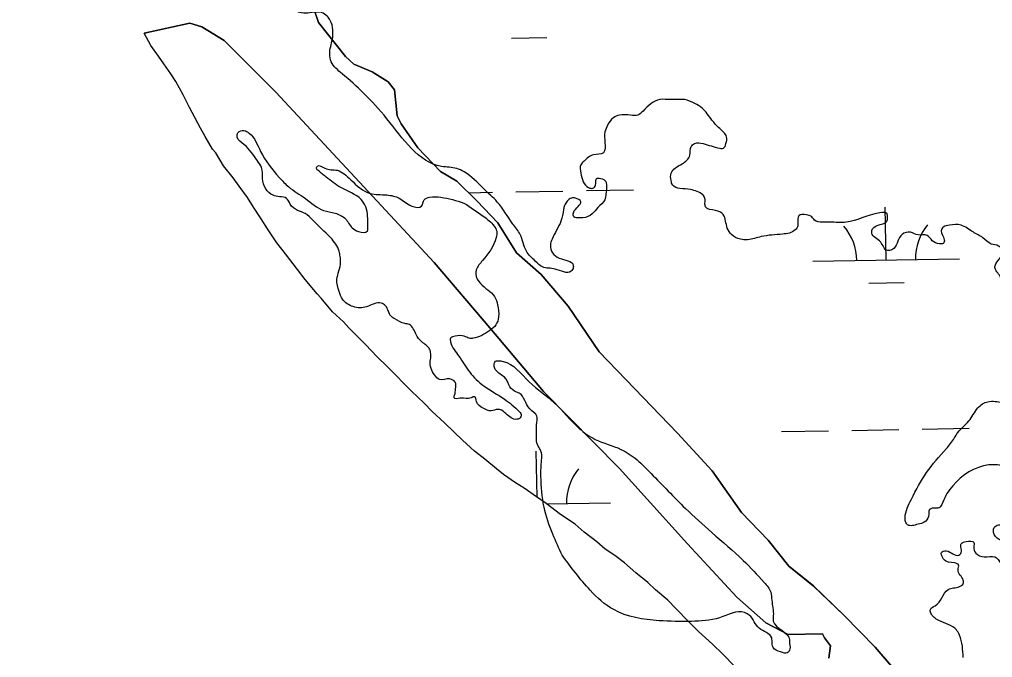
# Model space of a CAD drawing. Extents: x 3892998 to 3931244, y 278583 to 304547.
# Drawn here: x 3901677 to 3902340, y 288456 to 288890 of the extents above; entities that cross this region are included whole.
import ezdxf

# ---------------------------------------------------------------- set-up
doc = ezdxf.new("R2010")
doc.units = 0
for name, color, linetype in [('V-GRID-MAJR', 7, 'Continuous'), ('V-RIVR-EDGE', 7, 'Continuous'), ('V-TOPO-SHOR', 7, 'Continuous'), ('V-WETL-SWMP', 7, 'Continuous')]:
    doc.layers.add(name, color=color, linetype=linetype)

msp = doc.modelspace()

# ---------------------------------------------------------------- linework, layer by layer
at = {"layer": 'V-GRID-MAJR'}
msp.add_spline([(3902578.65, 284107.21), (3902475.55, 290165.25), (3902372.41, 296225.21), (3902269.28, 302285.16), (3902269.24, 302287.09)], degree=3, dxfattribs=at)
at = {"layer": 'V-RIVR-EDGE'}
for points in [[(3902308.23, 288598.18), (3902313.58, 288605.27), (3902316.07, 288609.17), (3902323.55, 288616.97), (3902329.61, 288625.84), (3902332.82, 288628.67), (3902336.37, 288630.08), (3902346.67, 288629.7), (3902352, 288628.27), (3902353.05, 288624.36), (3902352.67, 288613.7), (3902353.37, 288610.5), (3902357.63, 288606.94), (3902367.21, 288604.43), (3902370.77, 288606.2), (3902371.85, 288610.46), (3902374.69, 288612.94), (3902378.96, 288612.93), (3902382.5, 288608.65), (3902386.4, 288606.51), (3902391.73, 288606.15), (3902396.35, 288609.33), (3902397.07, 288613.59), (3902396.74, 288622.47), (3902396.39, 288625.67), (3902389.29, 288628.17), (3902380.43, 288632.46), (3902376.53, 288635.67), (3902374.42, 288644.91), (3902373.71, 288648.1), (3902369.1, 288649.54), (3902358.09, 288650.63), (3902355.61, 288652.06), (3902355.26, 288655.97), (3902355.98, 288658.45), (3902363.45, 288664.47), (3902364.18, 288669.8), (3902364.55, 288674.77), (3902359.96, 288686.86), (3902352.89, 288702.15), (3902346.88, 288712.11), (3902342.63, 288718.51), (3902341.22, 288721.36), (3902341.93, 288723.84), (3902345.14, 288728.1), (3902350.84, 288736.25), (3902350.85, 288736.96), (3902349.78, 288737.68), (3902345.87, 288734.85), (3902343.74, 288735.92), (3902338.77, 288737.35), (3902333.1, 288741.63), (3902326.36, 288745.55), (3902318.2, 288750.19), (3902310.38, 288750.21), (3902306.12, 288748.8), (3902304.69, 288746.31), (3902306.81, 288740.27), (3902306.09, 288737.79), (3902303.6, 288737.44), (3902298.64, 288739.58), (3902295.09, 288743.14), (3902289.06, 288743.51), (3902283.73, 288745.3), (3902278.04, 288743.89), (3902272.34, 288734.32), (3902269.49, 288732.9), (3902268.07, 288732.91), (3902263.47, 288738.6), (3902257.44, 288744.65), (3902257.45, 288746.43), (3902261.01, 288749.97), (3902267.77, 288752.8), (3902268.13, 288755.64), (3902267.78, 288757.77), (3902262.81, 288758.49), (3902240.06, 288752.16), (3902229.05, 288752.18), (3902223.72, 288752.2), (3902218.39, 288753.63), (3902216.62, 288755.77), (3902212.72, 288757.2), (3902207.74, 288756.5), (3902207.03, 288754.73), (3902207.02, 288749.75), (3902205.23, 288746.91), (3902196.7, 288744.09), (3902182.13, 288742.35), (3902172.89, 288740.25), (3902167.92, 288740.61), (3902161.89, 288743.83), (3902159.06, 288748.09), (3902156.24, 288757.34), (3902150.92, 288760.19), (3902144.18, 288762.7), (3902143.83, 288765.18), (3902143.84, 288768.38), (3902142.42, 288770.87), (3902138.52, 288773.01), (3902133.9, 288774.44), (3902126.8, 288775.17), (3902121.83, 288777.31), (3902120.78, 288780.51), (3902120.79, 288785.49), (3902123.64, 288789.03), (3902128.26, 288791.86), (3902131.47, 288794.34), (3902133.61, 288797.89), (3902134.33, 288803.57), (3902136.82, 288805.69), (3902142.51, 288805.68), (3902153.87, 288802.45), (3902156.35, 288802.45), (3902158.14, 288805.64), (3902158.5, 288810.26), (3902153.9, 288815.95), (3902148.59, 288821.65), (3902141.86, 288829.84), (3902136.89, 288833.04), (3902129.79, 288835.55), (3902120.56, 288835.57), (3902113.1, 288835.59), (3902101.71, 288827.8), (3902098.15, 288824.97), (3902093.18, 288824.98), (3902085.72, 288825), (3902081.45, 288823.24), (3902077.53, 288818.27), (3902075.75, 288813.66), (3902075.73, 288806.2), (3902074.65, 288799.45), (3902067.89, 288798.05), (3902061.49, 288793.8), (3902059.35, 288791.32), (3902059.34, 288785.64), (3902064.64, 288775.68), (3902067.48, 288775.32), (3902069.26, 288777.44), (3902070.34, 288782.06), (3902071.76, 288782.06), (3902075.67, 288780.63), (3902076.35, 288771.39), (3902075.63, 288767.48), (3902071, 288762.17), (3902067.08, 288757.91), (3902060.68, 288755.09), (3902058.2, 288755.09), (3902054.65, 288755.81), (3902054.3, 288758.65), (3902059.29, 288766.1), (3902055.74, 288768.6), (3902052.9, 288768.6), (3902050.06, 288766.48), (3902048.27, 288763.64), (3902047.55, 288760.8), (3902045.76, 288752.99), (3902039.69, 288740.58), (3902038.62, 288736.67), (3902040.02, 288731.34), (3902044.63, 288727.78), (3902054.21, 288722.78), (3902054.21, 288721.36), (3902052.78, 288718.87), (3902041.77, 288720.32), (3902033.25, 288721.76), (3902028.29, 288725.68), (3902022.26, 288732.45), (3902018.03, 288743.83), (3902013.08, 288750.94), (3902002.46, 288765.89), (3901993.24, 288774.79), (3901979.77, 288786.55), (3901974.81, 288788.69), (3901964.51, 288790.14), (3901927.29, 288822.55), (3901911.35, 288840), (3901896.82, 288853.17), (3901889.38, 288861.36), (3901888.33, 288866.69), (3901890.13, 288876.64), (3901890.5, 288883.03), (3901888.74, 288889.43), (3901886.61, 288892.27), (3901882.71, 288894.77), (3901876.32, 288894.79), (3901870.64, 288894.44), (3901863.89, 288896.59), (3901857.51, 288902.65), (3901853.28, 288916.51), (3901854.37, 288926.1), (3901855.82, 288935.69), (3901854.77, 288943.5), (3901851.24, 288951.33), (3901847.34, 288956.31), (3901843.09, 288960.23), (3901826.76, 288964.53), (3901813.28, 288970.6), (3901794.83, 288979.53), (3901774.98, 288994.49), (3901751.95, 289018.35), (3901738.14, 289035.79), (3901734.61, 289046.1), (3901734.63, 289054.63), (3901736.42, 289058.53), (3901740.69, 289062.78), (3901749.94, 289068.44), (3901756.7, 289073.75), (3901757.77, 289076.95), (3901757.43, 289081.21), (3901756.37, 289083.34), (3901756.38, 289086.9), (3901760.64, 289087.95), (3901770.94, 289087.21), (3901779.11, 289084.71), (3901792.24, 289080.06), (3901792.95, 289081.83), (3901795.45, 289087.51), (3901795.48, 289096.74), (3901792.68, 289113.8), (3901793.05, 289122.33), (3901793.08, 289131.56), (3901791.67, 289138.31), (3901782.11, 289150.77), (3901780.7, 289156.46), (3901782.84, 289158.58), (3901791.02, 289161.05), (3901798.12, 289162.45), (3901799.56, 289167.78), (3901799.93, 289174.17), (3901796.75, 289180.22), (3901788.95, 289188.76), (3901782.93, 289196.23), (3901782.23, 289199.08), (3901783.3, 289200.85), (3901786.15, 289203.33), (3901788.64, 289206.88), (3901788.66, 289211.49), (3901788.32, 289217.53), (3901788.34, 289226.41), (3901792.28, 289239.9), (3901794.78, 289247.71), (3901795.51, 289253.39), (3901795.16, 289255.88), (3901793.38, 289256.59), (3901788.06, 289256.96), (3901782.74, 289260.53), (3901784.52, 289263.72), (3901787.03, 289270.46), (3901786.68, 289273.31), (3901785.61, 289274.73), (3901778.16, 289274.75), (3901774.25, 289275.47), (3901769.28, 289276.19), (3901768.22, 289278.32), (3901767.51, 289281.17), (3901770.38, 289291.46), (3901770.03, 289293.24), (3901768.26, 289295.37), (3901767.2, 289295.73), (3901750.13, 289289.74), (3901743.38, 289287.62), (3901740.18, 289286.92), (3901739.47, 289287.99), (3901741.25, 289290.47), (3901745.88, 289295.07), (3901745.89, 289296.85), (3901738.79, 289301.49), (3901736.67, 289304.69), (3901736.33, 289308.95), (3901738.11, 289310.72), (3901741.66, 289311.43), (3901749.47, 289311.05), (3901753.38, 289312.46), (3901754.46, 289315.3), (3901754.46, 289317.79), (3901753.41, 289323.83), (3901754.13, 289326.67), (3901757.69, 289328.08), (3901764.79, 289329.48), (3901765.16, 289332.68), (3901764.81, 289335.88), (3901755.6, 289345.14), (3901748.85, 289347.28), (3901739.62, 289347.66), (3901736.07, 289348.38), (3901729.68, 289350.17), (3901719.03, 289353.75), (3901706.96, 289358.04), (3901700.22, 289359.48), (3901695.6, 289359.49), (3901694.89, 289357.72), (3901697, 289349.54), (3901703.02, 289342.78), (3901706.92, 289339.93), (3901708.34, 289341.7), (3901710.85, 289347.73), (3901712.98, 289347.73), (3901721.85, 289344.86), (3901724.68, 289342.02), (3901725.03, 289339.88), (3901717.19, 289326.76), (3901713.99, 289324.64), (3901704.04, 289325.02), (3901701.91, 289323.25), (3901701.9, 289319.34), (3901702.22, 289307.62), (3901702.21, 289301.93), (3901701.49, 289300.16), (3901697.94, 289300.52), (3901694.04, 289303.02), (3901691.91, 289304.8), (3901687.65, 289304.81), (3901681.26, 289306.96), (3901679.85, 289309.8), (3901679.15, 289313.36), (3901680.22, 289316.91), (3901683.07, 289319.38), (3901688.76, 289321.86), (3901697.3, 289326.45), (3901699.43, 289328.93), (3901700.15, 289331.06), (3901699.09, 289335.68), (3901694.48, 289338.54), (3901685.96, 289338.56), (3901682.41, 289341.76), (3901677.1, 289346.04)], [(3901889.08, 288741.66), (3901876.68, 288753.77), (3901871.72, 288758.04), (3901866.4, 288760.19), (3901861.43, 288764.46), (3901858.96, 288768.37), (3901854.34, 288769.45), (3901849.73, 288770.53), (3901844.76, 288774.8), (3901842.65, 288781.91), (3901841.96, 288789.37), (3901839.13, 288794), (3901829.92, 288805.03), (3901825.31, 288810.02), (3901825.32, 288811.79), (3901826.75, 288813.92), (3901831.01, 288814.26), (3901833.49, 288812.84), (3901841.28, 288800.39), (3901854.02, 288782.59), (3901860.4, 288776.18), (3901871.74, 288768.34), (3901884.16, 288760.14), (3901891.97, 288758.35), (3901899.06, 288754.42), (3901903.66, 288748.37), (3901907.92, 288745.87), (3901913.96, 288746.21), (3901914.32, 288749.41), (3901912.93, 288762.56), (3901909.75, 288767.54), (3901895.92, 288775.74), (3901885.99, 288782.87), (3901880.32, 288787.5), (3901879.26, 288789.28), (3901879.97, 288790.34), (3901884.94, 288788.91), (3901893.46, 288787.47), (3901902.68, 288781.05), (3901915.8, 288771.78), (3901927.16, 288770.69), (3901935.68, 288768.54), (3901944.19, 288763.19), (3901950.94, 288763.17), (3901952.73, 288767.43), (3901956.29, 288769.2), (3901964.1, 288769.18), (3901979.72, 288765.23)], [(3901979.72, 288765.23), (3901992.84, 288756.32), (3902000.28, 288749.55), (3902002.05, 288746), (3902001.69, 288741.73), (3901992.41, 288726.13), (3901988.13, 288719.75), (3901987.77, 288716.9), (3901990.95, 288710.5), (3902000.52, 288701.6), (3902002.64, 288695.91), (3902003.33, 288687.74), (3902001.54, 288682.41), (3901997.27, 288678.52), (3901985.89, 288673.22), (3901983.4, 288673.22), (3901979.85, 288674.65), (3901973.81, 288674.67), (3901970.61, 288673.26), (3901970.61, 288670.77), (3901976.27, 288661.16), (3901983.7, 288650.13), (3901993.27, 288640.88), (3902007.1, 288631.96), (3902017.38, 288623.41), (3902018.44, 288621.99), (3902018.08, 288619.15), (3902014.88, 288618.09), (3902007.43, 288622.73), (3902002.82, 288624.87), (3901998.2, 288623.81), (3901992.87, 288625.6), (3901988.27, 288630.23), (3901987.21, 288633.43), (3901984.72, 288632.73), (3901977.26, 288632.39), (3901973, 288632.76), (3901973.36, 288634.53), (3901974.08, 288638.79), (3901973.74, 288643.41), (3901970.19, 288645.55), (3901963.08, 288645.21), (3901959.89, 288648.06), (3901956.72, 288657.66), (3901957.08, 288659.79), (3901957.09, 288662.63), (3901956.39, 288665.83), (3901951.07, 288670.82), (3901947.18, 288675.8), (3901942.57, 288682.56), (3901939.38, 288683.28), (3901932.64, 288686.49), (3901929.8, 288688.63), (3901928.39, 288691.48), (3901926.27, 288695.39), (3901923.43, 288697.17), (3901913.48, 288694.71), (3901904.24, 288694.73), (3901897.15, 288699.72), (3901894.68, 288705.06), (3901893.28, 288713.23), (3901895.79, 288724.95), (3901895.45, 288728.85), (3901894.74, 288732.41), (3901889.08, 288741.66)], [(3902046.62, 288525.66), (3902040.26, 288539.88), (3902034.27, 288558.37), (3902032.19, 288579.33), (3902032.57, 288590.34), (3902032.58, 288595.31), (3902029.4, 288602.07), (3902029.06, 288607.04), (3902029.44, 288616.28), (3902029.45, 288620.18), (3902024.49, 288625.17), (3902017.41, 288635.84), (3902014.21, 288637.27), (3902010.32, 288641.54), (3902009.26, 288644.03), (3902007.49, 288646.52), (3902001.46, 288651.51), (3902000.4, 288654), (3902000.41, 288656.13), (3902001.12, 288657.55), (3902002.9, 288657.9), (3902006.45, 288657.54), (3902024.18, 288643.64), (3902041.19, 288629.39), (3902058.2, 288611.94), (3902069.19, 288604.46), (3902086.58, 288597.66), (3902097.57, 288590.53), (3902107.14, 288581.27), (3902130.53, 288557.42)], [(3902319.6, 288456.07), (3902317.15, 288471.35), (3902315.03, 288474.91), (3902302.97, 288481.33), (3902297.65, 288486.32), (3902297.31, 288488.8), (3902300.51, 288491.28), (3902305.14, 288496.6), (3902309.42, 288502.27), (3902317.24, 288504.38), (3902319.73, 288506.51), (3902319.73, 288508.64), (3902316.2, 288515.75), (3902316.56, 288518.95), (3902313.72, 288520.38), (3902306.62, 288522.53), (3902305.56, 288524.3), (3902304.86, 288527.5), (3902308.06, 288528.56), (3902316.58, 288525.7), (3902318, 288526.76), (3902318.37, 288533.51), (3902321.57, 288534.92), (3902326.9, 288534.2), (3902326.89, 288531.36), (3902328.3, 288527.09), (3902333.98, 288524.59), (3902341.09, 288524.57), (3902345.34, 288519.94), (3902349.59, 288515.67), (3902354.56, 288515.3), (3902362.03, 288518.13), (3902362.05, 288526.65), (3902359.57, 288529.5), (3902345.73, 288535.57), (3902340.77, 288539.85), (3902340.78, 288544.46), (3902343.63, 288546.23), (3902346.82, 288545.87), (3902352.5, 288545.15), (3902357.13, 288547.98), (3902359.98, 288551.52), (3902362.48, 288556.49), (3902370.29, 288555.05), (3902371.71, 288556.82), (3902372.43, 288559.31), (3902384.53, 288569.93), (3902385.61, 288572.77), (3902385.97, 288576.32), (3902381.36, 288579.89), (3902372.49, 288584.53), (3902369.65, 288586.31), (3902365.39, 288586.67), (3902357.57, 288584.92), (3902353.67, 288584.22), (3902348.7, 288585.65), (3902343.02, 288587.08), (3902333.42, 288586.4), (3902310.29, 288570.12), (3902307.08, 288564.8), (3902304.23, 288558.76), (3902303.52, 288558.05), (3902301.03, 288557.71), (3902296.76, 288556.65), (3902296.04, 288552.03), (3902293.19, 288548.13), (3902288.92, 288546.72), (3902281.82, 288546.39), (3902280.4, 288548.52), (3902280.06, 288551.36), (3902284.35, 288563.79), (3902294.69, 288581.88), (3902308.23, 288598.18)], [(3902130.53, 288557.42), (3902148.6, 288541.03), (3902169.87, 288522.15), (3902184.04, 288507.2), (3902188.64, 288500.44), (3902189.34, 288495.11), (3902190.38, 288484.45), (3902190.37, 288480.9), (3902201.35, 288468.08), (3902201.34, 288466.66), (3902201.69, 288462.04), (3902199.9, 288459.21), (3902195.29, 288459.93), (3902190.32, 288462.78), (3902189.62, 288465.63), (3902189.27, 288469.53), (3902180.77, 288475.95), (3902174.04, 288484.85), (3902170.85, 288486.63), (3902153.79, 288483.12), (3902134.6, 288480.68), (3902112.58, 288481.09), (3902081.69, 288488.63), (3902065.74, 288501.81), (3902046.62, 288525.66)]]:
    msp.add_spline(points, degree=3, dxfattribs=at)
at = {"layer": 'V-TOPO-SHOR'}
for points in [[(3901869.15, 288922.03), (3901880.79, 288887.95), (3901899.08, 288864.99), (3901904.67, 288859.61), (3901917.13, 288854.37), (3901928.23, 288847.72), (3901932.46, 288842.32), (3901934.18, 288824.51), (3901937.03, 288819.08), (3901948.33, 288802.84), (3901963.74, 288786.68), (3901974.84, 288780.04), (3901988.83, 288766.59), (3902002.84, 288751.77), (3902015.59, 288731.44), (3902032.35, 288716.68), (3902050.61, 288695.08), (3902071.8, 288663.94), (3902090.01, 288645.09), (3902125.03, 288608.73), (3902148.85, 288583.13), (3902168.62, 288554.71), (3902186.83, 288535.86), (3902200.9, 288518.3), (3902217.62, 288504.9), (3902238.6, 288484.74), (3902259.61, 288463.19), (3902280.67, 288438.91)], [(3902228.2, 288455.72), (3902229.41, 288463.97), (3902225.18, 288469.38), (3902223.76, 288472.09), (3902200.44, 288471.64), (3902185.19, 288479.57), (3902165.64, 288497.02), (3902132, 288533.41), (3902085.71, 288584.63), (3902033.91, 288637.13), (3901997.39, 288680.32), (3901959.46, 288724.85), (3901851.54, 288840.73), (3901816.54, 288875.71), (3901801.27, 288885.02), (3901792.99, 288887.6), (3901761.98, 288880.74)]]:
    msp.add_lwpolyline(points, dxfattribs=at)
at = {"layer": 'V-WETL-SWMP'}
for p, q in [((3901880.79, 288887.95), (3901869.15, 288922.03)), ((3901761.98, 288880.74), (3901792.99, 288887.6)), ((3901792.99, 288887.6), (3901801.27, 288885.02)), ((3901899.08, 288864.99), (3901880.79, 288887.95)), ((3901766.58, 288872.45), (3901761.98, 288880.74)), ((3901801.27, 288885.02), (3901816.54, 288875.71)), ((3901816.54, 288875.71), (3901851.54, 288840.73)), ((3902012.12, 288877.44), (3902036.12, 288877.85)), ((3901771.77, 288865.19), (3901766.58, 288872.45)), ((3901775.31, 288859.98), (3901771.77, 288865.19)), ((3901904.68, 288859.61), (3901899.08, 288864.99)), ((3901780.09, 288853.18), (3901775.31, 288859.98)), ((3901917.13, 288854.37), (3901904.68, 288859.61)), ((3901928.23, 288847.72), (3901917.13, 288854.37)), ((3901783.64, 288847.89), (3901780.09, 288853.18)), ((3901788.46, 288838.86), (3901783.64, 288847.89)), ((3901932.46, 288842.32), (3901928.23, 288847.72)), ((3901934.18, 288824.51), (3901932.46, 288842.32)), ((3901792.95, 288830.3), (3901788.46, 288838.86)), ((3901851.54, 288840.73), (3901959.46, 288724.85)), ((3901794.78, 288826.9), (3901792.95, 288830.3)), ((3901800.27, 288816.12), (3901794.78, 288826.9)), ((3901937.03, 288819.08), (3901934.18, 288824.51)), ((3901803.43, 288810.41), (3901800.27, 288816.12)), ((3901948.33, 288802.84), (3901937.03, 288819.08)), ((3901808.64, 288801.95), (3901803.43, 288810.41)), ((3901810.85, 288799.35), (3901808.64, 288801.95)), ((3901963.74, 288786.68), (3901948.33, 288802.84)), ((3901816.07, 288790.49), (3901810.85, 288799.35)), ((3901822.55, 288782.45), (3901816.07, 288790.49)), ((3901826.58, 288776.77), (3901822.55, 288782.45)), ((3901974.84, 288780.04), (3901963.74, 288786.68)), ((3901832.26, 288768.95), (3901826.58, 288776.77)), ((3901988.83, 288766.59), (3901974.84, 288780.04)), ((3901836.39, 288762.47), (3901832.26, 288768.95)), ((3901982.92, 288772.27), (3901999.09, 288772.55)), ((3902015.09, 288772.83), (3902047.08, 288773.38)), ((3902063.08, 288773.66), (3902095.08, 288774.22)), ((3901841.59, 288754.41), (3901836.39, 288762.47)), ((3902002.84, 288751.77), (3901988.83, 288766.59)), ((3902267.25, 288726.45), (3902266.62, 288762.44)), ((3901845.97, 288747.69), (3901841.59, 288754.41)), ((3902015.59, 288731.44), (3902002.84, 288751.77)), ((3901852.4, 288738.13), (3901845.97, 288747.69)), ((3901858.15, 288730.56), (3901852.4, 288738.13)), ((3901866.45, 288719.91), (3901858.15, 288730.56)), ((3902032.35, 288716.68), (3902015.59, 288731.44)), ((3901959.46, 288724.85), (3901997.39, 288680.32)), ((3902217.25, 288725.58), (3902317.24, 288727.31)), ((3901871.54, 288713.21), (3901866.45, 288719.91)), ((3902050.61, 288695.08), (3902032.35, 288716.68)), ((3901879.82, 288703.52), (3901871.54, 288713.21)), ((3902255.51, 288710.81), (3902279.51, 288711.23)), ((3901882.52, 288700.54), (3901879.82, 288703.52)), ((3901890.3, 288691.32), (3901882.52, 288700.54)), ((3902071.8, 288663.94), (3902050.61, 288695.08)), ((3901897.72, 288684.42), (3901890.3, 288691.32)), ((3901901.41, 288680.33), (3901897.72, 288684.42)), ((3901907.94, 288673.82), (3901901.41, 288680.33)), ((3901997.39, 288680.32), (3902033.91, 288637.13)), ((3901912.92, 288668.79), (3901907.94, 288673.82)), ((3901920.36, 288660.93), (3901912.92, 288668.79)), ((3902090.01, 288645.09), (3902071.8, 288663.94)), ((3901927.78, 288653.87), (3901920.36, 288660.93)), ((3901932.77, 288648.85), (3901927.78, 288653.87)), ((3901939.79, 288641.62), (3901932.77, 288648.85)), ((3902125.03, 288608.73), (3902090.01, 288645.09)), ((3901944.04, 288637.22), (3901939.79, 288641.62)), ((3901952.69, 288628.99), (3901944.04, 288637.22)), ((3902033.91, 288637.13), (3902085.71, 288584.63)), ((3901958.08, 288623.41), (3901952.69, 288628.99)), ((3901966.4, 288615.73), (3901958.08, 288623.41)), ((3901972.84, 288609.61), (3901966.4, 288615.73)), ((3901978.64, 288603.96), (3901972.84, 288609.61)), ((3902195.85, 288609.76), (3902227.84, 288610.31)), ((3902243.84, 288610.59), (3902275.83, 288611.15)), ((3902291.83, 288611.42), (3902323.83, 288611.98)), ((3901986.87, 288596.52), (3901978.64, 288603.96)), ((3902148.85, 288583.13), (3902125.03, 288608.73)), ((3901993.87, 288590.97), (3901986.87, 288596.52)), ((3902029.53, 288565.04), (3902028.99, 288596.44)), ((3902001.84, 288584.4), (3901993.87, 288590.97)), ((3902006.72, 288580.66), (3902001.84, 288584.4)), ((3902085.71, 288584.63), (3902132, 288533.41)), ((3902168.62, 288554.71), (3902148.85, 288583.13)), ((3902014.83, 288574.89), (3902006.72, 288580.66)), ((3902020.75, 288571.17), (3902014.83, 288574.89)), ((3902029.11, 288565.33), (3902020.75, 288571.17)), ((3902035.77, 288560.73), (3902029.11, 288565.33)), ((3902045.44, 288553.4), (3902035.77, 288560.73)), ((3902036, 288560.56), (3902079.6, 288561.31)), ((3902055.41, 288546.79), (3902045.44, 288553.4)), ((3902186.83, 288535.86), (3902168.62, 288554.71)), ((3902061.6, 288541.39), (3902055.41, 288546.79)), ((3902070.14, 288534.83), (3902061.6, 288541.39)), ((3902075.92, 288529.82), (3902070.14, 288534.83)), ((3902082.41, 288525.39), (3902075.92, 288529.82)), ((3902132, 288533.41), (3902165.64, 288497.02)), ((3902200.9, 288518.3), (3902186.83, 288535.86)), ((3902089, 288520.39), (3902082.41, 288525.39)), ((3902096.81, 288513.74), (3902089, 288520.39)), ((3902217.63, 288504.9), (3902200.9, 288518.3)), ((3902104.95, 288507.18), (3902096.81, 288513.74)), ((3902110.25, 288502.16), (3902104.95, 288507.18)), ((3902238.6, 288484.73), (3902217.63, 288504.9)), ((3902118.47, 288495.19), (3902110.25, 288502.16)), ((3902165.64, 288497.02), (3902185.19, 288479.57)), ((3902124.03, 288489.46), (3902118.47, 288495.19)), ((3902132.69, 288480.66), (3902124.03, 288489.46)), ((3902259.61, 288463.19), (3902238.6, 288484.73)), ((3902139.38, 288473.83), (3902132.69, 288480.66)), ((3902185.19, 288479.57), (3902200.44, 288471.64)), ((3902148.92, 288465.05), (3902139.38, 288473.83)), ((3902200.44, 288471.64), (3902223.76, 288472.09)), ((3902223.76, 288472.09), (3902225.19, 288469.38)), ((3902156.1, 288458.31), (3902148.92, 288465.05)), ((3902225.19, 288469.38), (3902229.41, 288463.97)), ((3902229.41, 288463.97), (3902228.2, 288455.72)), ((3902280.67, 288438.91), (3902259.61, 288463.19)), ((3902164.19, 288449.9), (3902156.1, 288458.31))]:
    msp.add_line(p, q, dxfattribs=at)
for centre, start, end in [((3902212, 288725.96), 0.21988, 41.76354), ((3902322.47, 288727.88), 140.21988, 181.76354), ((3902084.84, 288561.88), 140.21988, 181.76354)]:
    msp.add_arc(centre, 35.25, start, end, dxfattribs=at)

doc.saveas('drawing.dxf')
